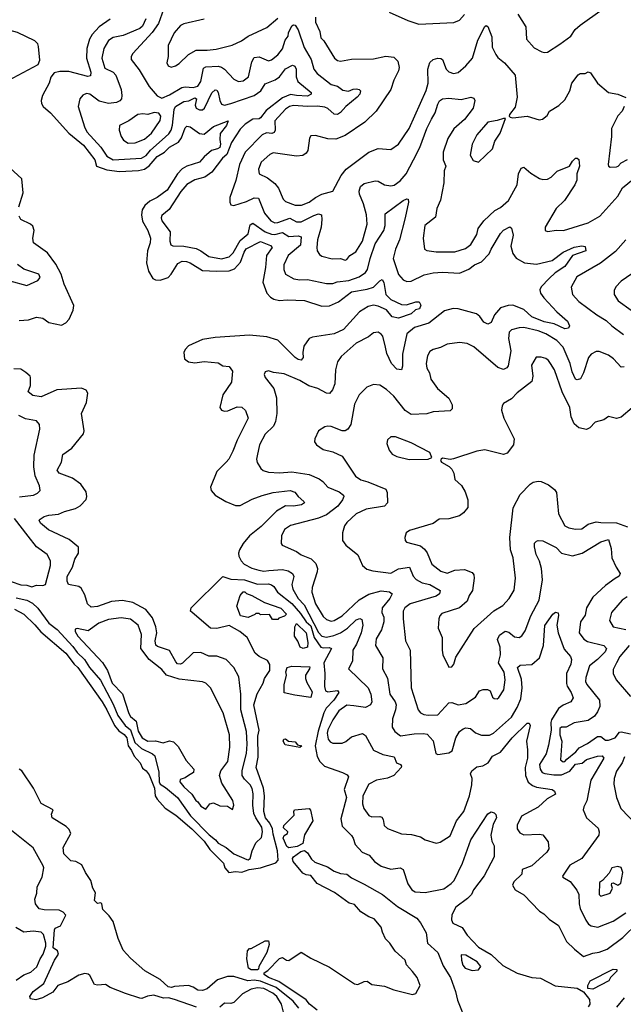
# Model space of a CAD drawing. Extents: x 1839239 to 1929705, y 762242 to 910352.
# Tile 350 of 429: x 1878688 to 1882539, y 863214 to 869500. Entities that reach past the tile are written whole.
import ezdxf

# ---------------------------------------------------------------- set-up
doc = ezdxf.new("R2010")
doc.units = 0

msp = doc.modelspace()

# ---------------------------------------------------------------- linework, layer by layer
at = {"layer": '0CON10XD'}
for points in [[(1879606.2, 869565), (1879573.1, 869475), (1879532.9, 869417.1), (1879410, 869285), (1879399.2, 869265), (1879399.2, 869245), (1879449.7, 869179.7), (1879513.6, 869073.6), (1879565, 869014.2), (1879595, 868999.2), (1879645, 869019.6), (1879722.3, 869067.7), (1879745, 869072.3), (1879795, 869066.7), (1879824.7, 869075.3), (1879844.6, 869105), (1879860.6, 869189.4), (1879875, 869200), (1879955, 869203.4), (1879975, 869197.7), (1879994, 869185), (1880055, 869120), (1880085, 869105.7), (1880115, 869109.5), (1880147.3, 869135), (1880169, 869231), (1880185, 869259.1), (1880215, 869262.3), (1880275, 869237.3), (1880295, 869243.8), (1880335, 869275.4), (1880365.5, 869314.5), (1880381.5, 869368.5), (1880401.8, 869395), (1880404, 869415), (1880425, 869460), (1880435, 869467.5), (1880445, 869465.8), (1880464.5, 869435), (1880502.8, 869322.8), (1880548.6, 869245), (1880564.7, 869185), (1880586.1, 869156.1), (1880675, 869086.2), (1880716.5, 869076.5), (1880749.1, 869049.1), (1880785, 869044.2), (1880815, 869056.6), (1880837.7, 869057.7), (1880853.3, 869055), (1880862.5, 869045), (1880857.5, 869025), (1880841.5, 869005), (1880767.9, 868945), (1880735, 868907.3), (1880715, 868895.4), (1880695, 868897.3), (1880655, 868932), (1880635, 868941.6), (1880587.5, 868947.5), (1880525.2, 868945.2), (1880435, 868952.2), (1880410, 868945), (1880385, 868928.9), (1880315.4, 868855), (1880318, 868795), (1880311.2, 868778.8), (1880296.1, 868773.9), (1880262.8, 868777.2), (1880234.8, 868765.2), (1880127.4, 868655), (1880091.4, 868575), (1880066.6, 868473.4), (1880029.2, 868365), (1880028, 868335), (1880035, 868317.5), (1880055, 868314), (1880135, 868338.2), (1880185, 868361.6), (1880211.3, 868361.3), (1880249.7, 868265), (1880289.7, 868215), (1880315, 868203.3), (1880335, 868204.4), (1880412.7, 868232.7), (1880455, 868210), (1880485, 868208.6), (1880565, 868250.8), (1880595, 868259.6), (1880613.6, 868253.6), (1880615.2, 868224.8), (1880611, 868175), (1880587.5, 868095), (1880583.5, 868045), (1880585, 868023.3), (1880600.2, 868000.2), (1880615, 867990), (1880682.6, 867972.6), (1880735, 867976.2), (1880765, 867965.5), (1880775, 867968.9), (1880795, 867994.5), (1880832.5, 868017.5), (1880874.7, 868085), (1880905.4, 868195), (1880900.7, 868255), (1880881.8, 868325), (1880856.2, 868385), (1880854.6, 868405), (1880862.5, 868435), (1880885, 868454.5), (1880955, 868471.1), (1880975, 868468.1), (1881015, 868446.5), (1881055, 868440), (1881076.7, 868443.3), (1881115, 868470.5), (1881154, 868515), (1881201.2, 868605), (1881240.5, 868685), (1881284.8, 868805.2), (1881315.9, 868865.9), (1881338.7, 868905), (1881355, 868961.4), (1881367.3, 868982.7), (1881385, 868995.5), (1881425, 868998.2), (1881505, 868989.6), (1881565.6, 869005.6), (1881585, 868998.8), (1881592.9, 868985), (1881582.2, 868935), (1881526.8, 868863.2), (1881457.8, 868802.2), (1881418.6, 868741.4), (1881389.5, 868655), (1881390.5, 868605), (1881406.9, 868565), (1881396.2, 868535), (1881395, 868457.5), (1881371.8, 868348.2), (1881350, 868295), (1881341.2, 868238.8), (1881273.3, 868185), (1881262.9, 868105), (1881271.2, 868035), (1881285.8, 868025.8), (1881345, 868017.1), (1881465, 868018.5), (1881531.7, 868038.3), (1881565.5, 868065), (1881605, 868128), (1881613.7, 868166.3), (1881648.5, 868215), (1881719.2, 868280.8), (1881755, 868300.4), (1881806.2, 868345), (1881861.8, 868445), (1881871.1, 868515), (1881887.1, 868552.9), (1881905, 868558), (1881949.4, 868519.4), (1882005, 868485.8), (1882025, 868480), (1882055, 868482.2), (1882079.2, 868495), (1882116.7, 868533.3), (1882196.2, 868563.8), (1882215, 868596.7), (1882235, 868616.2), (1882245, 868616.7), (1882255, 868607.5), (1882259.4, 868565), (1882243.1, 868515), (1882242.5, 868475), (1882230.4, 868445), (1882164.7, 868345.3), (1882111.5, 868295), (1882040, 868175), (1882040, 868155), (1882055, 868148), (1882113.6, 868156.4), (1882156.7, 868155), (1882315, 868203.3), (1882388.9, 868245), (1882505, 868372.7), (1882534.3, 868425.7), (1882726.6, 868583.4)], [(1881866.2, 869536.2), (1881918.1, 869455), (1881921.4, 869375), (1881969.7, 869319.7), (1882020, 869295), (1882035, 869290), (1882055, 869292.9), (1882135, 869342.9), (1882204, 869395), (1882232.6, 869437.4), (1882264, 869465), (1882405, 869565.6)], [(1879265, 869502.9), (1879195.9, 869455), (1879150.8, 869405), (1879133.5, 869375), (1879115.9, 869315), (1879115.3, 869255), (1879141.4, 869165), (1879139.5, 869140.5), (1879123.6, 869136.4), (1879001.9, 869168.1), (1878945, 869170), (1878908.8, 869161.2), (1878887, 869133), (1878876.9, 869095), (1878833.3, 869016.7), (1878824.5, 868985), (1878826.5, 868965), (1878837.8, 868945), (1878885, 868905.5), (1879001.6, 868775), (1879095, 868699.6), (1879167.4, 868605), (1879178.9, 868565), (1879245, 868541.6), (1879325, 868531.5), (1879446.7, 868536.7), (1879485.1, 868544.9), (1879514.1, 868565.9), (1879565, 868627.3), (1879611.4, 868655), (1879643.6, 868686.4), (1879701.5, 868718.5), (1879720.2, 868745), (1879745, 868810), (1879755, 868819.2), (1879775, 868815.4), (1879835, 868772.9), (1879865, 868769.2), (1879925, 868817.7), (1880017.5, 868855), (1880007.7, 868825), (1879967, 868773), (1879964.7, 868734.7), (1879969.4, 868705), (1879965, 868684.5), (1879950.9, 868675), (1879911.6, 868665), (1879865, 868625.3), (1879835, 868590.6), (1879755.6, 868564.4), (1879725, 868548.2), (1879695, 868515.4), (1879628.5, 868411.5), (1879566.1, 868365), (1879518.7, 868341.3), (1879486.7, 868313.3), (1879470.2, 868285), (1879464.8, 868255), (1879472.7, 868212.7), (1879505, 868154.5), (1879523.5, 868105), (1879520.4, 868075), (1879503.3, 868025), (1879497.2, 867947.2), (1879509.2, 867895), (1879536.9, 867846.9), (1879555, 867838.5), (1879585, 867837.5), (1879635, 867854.6), (1879655.2, 867874.8), (1879697.2, 867942.8), (1879725, 867958.5), (1879753.2, 867956.8), (1879775, 867947.7), (1879855, 867898.7), (1879943.5, 867893.5), (1880025, 867896.2), (1880059.6, 867910.4), (1880098, 867952), (1880119.7, 868015), (1880133.1, 868036.9), (1880225, 868084.7), (1880288.8, 868058.8), (1880298.5, 868045), (1880263.2, 867995), (1880257.4, 867917.4), (1880239.5, 867825), (1880265, 867754), (1880288.3, 867728.3), (1880310, 867715), (1880346.2, 867706.2), (1880395, 867712.3), (1880505, 867708.2), (1880615, 867671.9), (1880665, 867673.1), (1880721.4, 867698.6), (1880805, 867763.2), (1880905, 867778.7), (1880945, 867792.4), (1880985, 867833.1), (1881001.4, 867841.4), (1881012.1, 867822.1), (1881024.8, 867744.8), (1881055, 867714.2), (1881125, 867681.2), (1881155, 867679.6), (1881215, 867699.2), (1881237.7, 867697.7), (1881247.1, 867677.1), (1881238.1, 867655), (1881212.7, 867647.3), (1881185, 867622.5), (1881104.2, 867594.2), (1881065, 867603.6), (1881027.7, 867647.7), (1880975, 867671.6), (1880945, 867676.5), (1880911.5, 867668.5), (1880856.6, 867635), (1880755, 867522.7), (1880695, 867494.4), (1880557.2, 867472.8), (1880535.7, 867464.3), (1880501.8, 867415), (1880494.6, 867375), (1880497.3, 867342.7), (1880485, 867327.1), (1880465, 867329.6), (1880445, 867342.9), (1880335, 867453.2), (1880265, 867476), (1880155, 867485.3), (1879935, 867471.2), (1879855, 867457.5), (1879765, 867417.8), (1879743.1, 867395), (1879735.5, 867375), (1879740, 867335), (1879765.6, 867315.6), (1879805, 867310), (1879865, 867316.9), (1879955, 867310), (1879985, 867291.1), (1880025, 867286), (1880045, 867256.7), (1880039.2, 867185), (1879984.8, 867105.2), (1879965.6, 867025), (1879976.6, 867006.6), (1879995, 867000.5), (1880016.4, 867003.6), (1880075, 867028.8), (1880105, 867025.5), (1880128.1, 867005), (1880146.2, 866955), (1880075.2, 866815), (1880049.1, 866745), (1880023.4, 866695), (1880005, 866674.5), (1879946.4, 866615), (1879904.6, 866515), (1879910, 866495), (1879934.6, 866464.6), (1880004, 866425), (1880065, 866399.1), (1880095, 866398.2), (1880170.6, 866439.4), (1880235, 866461.8), (1880305, 866480.5), (1880414.5, 866494.5), (1880444, 866484), (1880465.5, 866455), (1880501.4, 866425), (1880504.2, 866415), (1880486.9, 866403.1), (1880435, 866394.8), (1880385, 866396.1), (1880326.6, 866363.4), (1880229.6, 866265), (1880155.4, 866205), (1880113.8, 866155), (1880091.1, 866115), (1880084.5, 866095), (1880086.4, 866075), (1880100.5, 866045), (1880120.6, 866025), (1880169, 865999), (1880214, 865985), (1880245, 865979.8), (1880277.4, 865982.6), (1880365, 865989.1), (1880401.3, 865981.3), (1880429.5, 865965), (1880436.9, 865945), (1880425.3, 865895), (1880430, 865865), (1880465, 865804.2), (1880504.1, 865764.1), (1880595, 865588), (1880615, 865563.6), (1880645, 865559), (1880691.4, 865568.6), (1880734.2, 865585.8), (1880780, 865615), (1880835, 865668.7), (1880858.2, 865678.2), (1880871.1, 865671.1), (1880877.6, 865635), (1880866.2, 865585), (1880837, 865513), (1880813.1, 865475), (1880810.9, 865405), (1880786.7, 865355), (1880910.9, 865235), (1880929.3, 865195), (1880935.4, 865144.6), (1880926.9, 865125), (1880895, 865108.4), (1880819.9, 865120.1), (1880775, 865123.1), (1880725, 865088.4), (1880685, 865030), (1880655, 864966.7), (1880649.1, 864945), (1880655.8, 864905.8), (1880669.3, 864889.3), (1880685, 864882.2), (1880745, 864881.5), (1880768.4, 864891.6), (1880805, 864922.3), (1880875, 864942.7), (1880895, 864931.1), (1880946, 864836), (1881005, 864808.6), (1881076.9, 864795), (1881092, 864755), (1881116.7, 864745), (1881123.8, 864735), (1881122, 864725), (1881075.7, 864674.3), (1881035, 864658.9), (1880965, 864644.6), (1880915, 864619.4), (1880876.7, 864545), (1880874.7, 864494.7), (1880884.7, 864464.7), (1880915, 864418.6), (1880935, 864411.5), (1880985, 864413.5), (1880998, 864408), (1881006.7, 864395), (1881014.4, 864355), (1881035, 864335.7), (1881125, 864302.5), (1881188.3, 864298.3)], [(1879492.7, 869505), (1879472.4, 869457.6), (1879455, 869444.3), (1879348.8, 869398.8), (1879285, 869385.4), (1879255, 869367.3), (1879224.2, 869315), (1879212.9, 869255), (1879230.6, 869190.6), (1879285, 869165.9), (1879301.3, 869145), (1879335, 869053.3), (1879340.8, 869015), (1879337.3, 868995), (1879327.5, 868982.5), (1879305, 868971.1), (1879255, 868965.8), (1879195, 868978.8), (1879135, 869023.5), (1879115, 869027.8), (1879091.1, 869018.9), (1879071.4, 868995), (1879061.9, 868945), (1879100.8, 868815), (1879117.7, 868785), (1879206.4, 868686.4), (1879245, 868628.2), (1879285, 868604.8), (1879465, 868616), (1879496.2, 868633.8), (1879523.7, 868666.3), (1879597.6, 868732.4), (1879639.4, 868770.6), (1879654, 868795), (1879663.3, 868826.7), (1879673.2, 868926.8), (1879683.3, 868946.7), (1879735, 868978.1), (1879767.5, 868982.5), (1879805, 869001.3), (1879815.3, 868995), (1879807.9, 868955), (1879814.6, 868935), (1879835, 868923.8), (1879855, 868924.5), (1879868.2, 868935), (1879915, 869032.5), (1879935, 869053.1), (1879945, 869050.6), (1879955, 869035.8), (1879964.2, 868985), (1879975, 868960.8), (1879995, 868954.2), (1880035, 868964.1), (1880185, 869016.6), (1880227.3, 869045), (1880255, 869089.5), (1880319.1, 869115), (1880345.9, 869135), (1880385, 869185.3), (1880429.1, 869209.1), (1880443.1, 869203.1), (1880452.7, 869185), (1880451.5, 869135), (1880463.3, 869105), (1880547.8, 869035), (1880548.6, 869025), (1880525, 869011.2), (1880455, 869016.1), (1880415, 869021.7), (1880365, 869000.6), (1880260.1, 868919.9), (1880225, 868873.4), (1880215, 868867.5), (1880175, 868864.7), (1880126.1, 868833.9), (1880095, 868801.5), (1880038.6, 868715), (1880009.7, 868640.3), (1879982.3, 868615), (1879913.8, 868526.2), (1879870, 868495), (1879805, 868477.6), (1879755, 868448.2), (1879716.3, 868403.7), (1879641.7, 868288.3), (1879595, 868250), (1879590.8, 868235), (1879595.7, 868215), (1879648.1, 868145), (1879645.8, 868085.8), (1879652.3, 868062.3), (1879665, 868056), (1879735, 868053.8), (1879815, 868038.2), (1879844.8, 868024.8), (1879895, 867989.1), (1879975, 867973.2), (1880025, 867986.7), (1880049.4, 868010.6), (1880095, 868090.8), (1880145, 868133.5), (1880159.5, 868190.5), (1880175, 868200), (1880255, 868144.8), (1880295, 868129.8), (1880315, 868128), (1880365, 868142), (1880405.5, 868115.5), (1880465, 868120), (1880484, 868114), (1880479.3, 868060.7), (1880401.8, 867995), (1880372.5, 867935), (1880372.7, 867905), (1880385, 867875.8), (1880436.2, 867846.2), (1880475, 867840), (1880525, 867842.2), (1880645, 867815.4), (1880685, 867815.6), (1880714.1, 867825.9), (1880788, 867835), (1880855, 867857.3), (1880894.6, 867885), (1880908.2, 867905), (1880923.3, 867975)], [(1879865, 869502.9), (1879735, 869473.1), (1879715, 869461.9), (1879673.8, 869415), (1879636.5, 869335), (1879634.5, 869265), (1879626.9, 869225), (1879635, 869206), (1879655, 869197.1), (1879683.3, 869205), (1879705, 869219.2), (1879765, 869276.9), (1879814.6, 869305.4), (1879885, 869304.5), (1879941.3, 869311.3), (1880043.8, 869336.2), (1880104.1, 869365.9), (1880145, 869395.6), (1880265, 869450.6), (1880335, 869510)], [(1880574.4, 869515), (1880574.5, 869485), (1880603.3, 869425), (1880609.6, 869385), (1880628.9, 869365), (1880697.1, 869255), (1880715, 869240), (1880735, 869234.5), (1880805, 869248.9), (1880945, 869249.2), (1881025, 869266.9), (1881075, 869260), (1881100, 869235), (1881108.5, 869195), (1881105, 869173.8), (1881074.4, 869114.4), (1881055.9, 869054.1), (1880961.9, 868915), (1880890, 868845), (1880765, 868760), (1880705, 868737.5), (1880655, 868738.9), (1880575, 868760), (1880545, 868757.5), (1880536.2, 868743.8), (1880525.6, 868665), (1880515, 868647.5), (1880495, 868632.5), (1880455, 868628.5), (1880305, 868648.9), (1880285, 868640), (1880229.8, 868590.2), (1880211.1, 868545), (1880215.6, 868515.6), (1880269.4, 868489.4), (1880315, 868454.4), (1880338.5, 868425), (1880369.4, 868355), (1880385, 868340), (1880445, 868315.3), (1880486.2, 868315), (1880535.2, 868334.8), (1880575, 868365.3), (1880615, 868385.3), (1880685, 868405.7), (1880740, 868505), (1880770.5, 868545), (1880915, 868653.8), (1880975, 868677.5), (1881055, 868671.4), (1881105, 868704.3), (1881173.6, 868805), (1881281.4, 869048.6), (1881293.9, 869095), (1881292.3, 869185), (1881305, 869225.7), (1881325, 869245.6), (1881355, 869254.4), (1881375, 869253.1), (1881385.6, 869245), (1881409.6, 869185), (1881425, 869167.3), (1881455, 869156.9), (1881485, 869163.1), (1881535.4, 869205), (1881576, 869255), (1881610.9, 869369.1)], [(1881045, 869548), (1881165, 869494.3), (1881235, 869471.4), (1881457.3, 869482.7), (1881495, 869496.2), (1881525, 869532)], [(1878615, 869112.5), (1878805.9, 869214.1), (1878817.5, 869242.5), (1878807.8, 869327.8), (1878803.5, 869345), (1878785.8, 869365.8), (1878675, 869418), (1878605, 869438.2), (1878563.4, 869436.6), (1878510, 869415), (1878448, 869365), (1878438.8, 869331.2), (1878441.4, 869265), (1878452, 869245), (1878503, 869203), (1878565, 869129.2), (1878585, 869114.4), (1878615, 869112.5)], [(1881610.9, 869369.1), (1881655, 869456.7), (1881665, 869463.3), (1881675, 869456.7), (1881700.3, 869390.3), (1881702.7, 869325), (1881725, 869277.5), (1881737.8, 869257.8), (1881781.9, 869225), (1881848.6, 869145), (1881862.3, 869005), (1881849.1, 868940.9), (1881813.3, 868895), (1881810, 868885), (1881817.5, 868877.5), (1881835, 868874), (1881925, 868884), (1882001.3, 868861.3), (1882023.8, 868865), (1882052.7, 868887.3), (1882068.8, 868915), (1882127.4, 868952.6), (1882165, 868988.6), (1882198.9, 869045), (1882210, 869095), (1882251.5, 869148.5), (1882264.4, 869155.6), (1882295, 869157.1), (1882315, 869167.1), (1882330.3, 869160.3), (1882373.7, 869093.7), (1882444.5, 869034.5), (1882505, 869024.3), (1882555, 869004)], [(1882544.4, 868945), (1882532.5, 868915), (1882505, 868886), (1882462.9, 868805), (1882464.5, 868755), (1882442.3, 868575), (1882445, 868564.3), (1882455, 868558.1), (1882495, 868560.8), (1882505.4, 868564.6), (1882525, 868587.1), (1882565, 868607.3)], [(1879380.9, 868710.9), (1879425, 868713.4), (1879485, 868736.2), (1879529.1, 868775), (1879585, 868856.2), (1879588.5, 868885), (1879575, 868902.5), (1879547.3, 868907.3), (1879505, 868894.4), (1879475, 868898.8), (1879441.2, 868895), (1879385, 868853.6), (1879325.9, 868824.1), (1879322.9, 868795), (1879335.6, 868755), (1879350.5, 868730.5), (1879380.9, 868710.9)], [(1881615, 868591.2), (1881703.8, 868675), (1881720, 868725), (1881753.6, 868776.4), (1881788.3, 868868.3), (1881775, 868870), (1881735, 868855.7), (1881674.2, 868845), (1881605, 868763.8), (1881575.8, 868705), (1881561.4, 868635), (1881581.2, 868601.2), (1881615, 868591.2)], [(1878683.5, 868305), (1878710, 868395), (1878702.2, 868485), (1878625, 868554.6)], [(1880923.3, 867975), (1880955, 868070), (1881011.2, 868155), (1881019.7, 868185), (1881020.4, 868259.6), (1881135, 868346.5), (1881157.1, 868357.1), (1881166.2, 868355), (1881168.5, 868335), (1881148.2, 868235), (1881110.5, 868095), (1881085.3, 868035), (1881070.4, 867975), (1881105, 867872.9), (1881135, 867838.5), (1881158.9, 867828.9), (1881185, 867831.5), (1881268.9, 867871.1), (1881325, 867883.9), (1881385, 867887.3), (1881495, 867881.1), (1881553.7, 867906.3), (1881589.2, 867935), (1881635, 867953.9), (1881683.8, 868005), (1881695, 868035.7), (1881755, 868134.3), (1881775, 868157.1), (1881815, 868176.7), (1881825, 868170), (1881836.2, 868125), (1881821.8, 868055), (1881835, 868007.5), (1881856.5, 867976.5), (1881908.5, 867948.5), (1881985, 867939.5), (1882085, 867963.6), (1882155, 868015.5), (1882225, 868048.2), (1882275, 868056.9), (1882295, 868051.2), (1882300, 868025), (1882214.6, 867995.4), (1882165.3, 867925), (1882105, 867883.4), (1882065, 867846.8), (1882014.8, 867795.2), (1882006.2, 867775), (1882011.5, 867755), (1882031.8, 867725), (1882115.4, 867635), (1882183.5, 867575), (1882196.2, 867546.2), (1882189.7, 867530.3), (1882165, 867526.9), (1882098.2, 867558.2), (1882035, 867571.1), (1881955, 867603.4), (1881905, 867649.6), (1881835, 867676.6), (1881803.7, 867676.3), (1881755, 867660.8), (1881716.8, 867615), (1881695, 867565.8), (1881675, 867555.6), (1881648.3, 867568.3), (1881623.6, 867605), (1881601.8, 867621.8), (1881485, 867654), (1881454, 867656), (1881398.5, 867641.5), (1881298.1, 867561.9), (1881207.1, 867535), (1881157.8, 867495), (1881130.9, 867365), (1881131.2, 867288.8), (1881125, 867263.8), (1881095, 867269.2), (1881059.6, 867305), (1881029.9, 867369.9), (1881021.4, 867408.6), (1881005, 867478.6), (1880995, 867493.3), (1880975, 867504.4), (1880945, 867501.4), (1880913.7, 867476.3), (1880834.8, 867435.2), (1880739.5, 867350.5), (1880715.7, 867315), (1880702.5, 867265), (1880698.8, 867175), (1880683.8, 867136.2), (1880665, 867114.2), (1880645, 867115.6), (1880590.8, 867145), (1880532.7, 867162.7), (1880475, 867197.1), (1880375, 867240), (1880307.9, 867247.9), (1880275, 867258), (1880255, 867252.5), (1880248.8, 867235), (1880254.2, 867215), (1880308.6, 867145), (1880327.1, 867085), (1880329.4, 866985), (1880321.1, 866935), (1880308.5, 866905), (1880255, 866854.3), (1880217.8, 866785), (1880203.6, 866716.4), (1880198.9, 866695), (1880202.5, 866672.5), (1880225.7, 866635.7), (1880242.1, 866622.1), (1880275, 866612.2), (1880345, 866606.4), (1880425, 866613.1), (1880535.7, 866595.7), (1880599.2, 866569.2), (1880622.2, 866552.2), (1880654, 866515), (1880727.1, 866485), (1880753.3, 866465), (1880756.2, 866455), (1880748.4, 866435), (1880717.6, 866395), (1880645, 866339.1), (1880595, 866318.6), (1880415, 866270.5), (1880378.6, 866245), (1880358.9, 866205), (1880356, 866156), (1880363.8, 866145), (1880454, 866104), (1880485, 866082.9), (1880547.6, 866057.6), (1880578.4, 866028.4), (1880587.4, 865997.4), (1880586.1, 865975), (1880553.8, 865875), (1880551.3, 865845), (1880575, 865771.1), (1880625, 865690.9), (1880645, 865671.2), (1880675, 865661.1), (1880695, 865665.4), (1880745, 865694.1), (1880855, 865795.3), (1880915, 865831.7), (1880995, 865853.8), (1881046.9, 865846.9), (1881064.3, 865835), (1881050, 865805), (1881000.4, 865745), (1880998.7, 865715), (1881011.2, 865685), (1881011.8, 865655), (1880995.4, 865605), (1880962.6, 865547.4), (1880957.5, 865505), (1881005.6, 865425), (1881003.1, 865355), (1881035.7, 865295.7), (1881048.7, 865195), (1881083.3, 865145), (1881090, 865125), (1881086.3, 865095), (1881066.5, 865036.5), (1881063.5, 864983.5), (1881082.2, 864955), (1881117.7, 864927.7), (1881205, 864941.6), (1881265, 864943.4), (1881288.2, 864938.2), (1881326.7, 864896.7), (1881342.9, 864815), (1881355, 864808.8), (1881425, 864819.6), (1881447.8, 864832.2), (1881470, 864915), (1881494.4, 864955), (1881517.2, 864972.8), (1881535, 864978.5), (1881565, 864974.4), (1881597, 864947), (1881635, 864931.9), (1881685, 864932.6), (1881710, 864945), (1881825, 865048.2), (1881861.7, 865108.3), (1881886.1, 865165), (1881893.5, 865235), (1881889.2, 865289.2), (1881864.7, 865365.3), (1881880.6, 865379.4), (1881955, 865384.2), (1882003.8, 865425), (1882029.7, 865505), (1882038.4, 865631.6), (1882089.4, 865705), (1882107, 865717), (1882123.1, 865713.1), (1882125.4, 865695.4), (1882115.5, 865635), (1882123.9, 865585), (1882161.3, 865481.3), (1882202.2, 865435), (1882209.1, 865415), (1882205.3, 865384.7), (1882176.8, 865325), (1882177.6, 865262.4), (1882180.7, 865245), (1882206.6, 865205), (1882219.1, 865170.9), (1882204.3, 865145), (1882155, 865122.9), (1882125, 865101.9), (1882080.6, 865029.4), (1882075.8, 865014.2), (1882078.9, 864965), (1882061.8, 864868.2), (1882047.4, 864812.6), (1882004, 864746), (1882007.9, 864715), (1882021.6, 864695), (1882037.7, 864687.7), (1882095, 864678.4), (1882145, 864680.1), (1882197.7, 864702.3), (1882235, 864748.2), (1882276.6, 864753.4), (1882305, 864778), (1882375, 864798.9), (1882405, 864800), (1882415.6, 864785), (1882331.3, 864645), (1882306.8, 864513.2), (1882286.5, 864475), (1882282.5, 864455), (1882304.4, 864404.4), (1882379.4, 864339.4), (1882385.7, 864315), (1882382.9, 864295), (1882273.8, 864145), (1882197.4, 864102.6), (1882151.7, 864031.7), (1882153.3, 864025), (1882199.2, 863999.2), (1882242.4, 863942.4), (1882254.6, 863915), (1882256.8, 863855), (1882264.7, 863825), (1882300.7, 863750.7), (1882316.7, 863726.7), (1882334.5, 863714.5), (1882375.8, 863705.8), (1882475, 863743.9), (1882555, 863797.1)], [(1878685, 867579.2), (1878745, 867584.5), (1878795, 867600.4), (1878835, 867594.7), (1878875, 867566.3), (1878955, 867549.2), (1878983.3, 867565), (1879005, 867587.5), (1879028.6, 867645), (1879034.4, 867675), (1878972.2, 867812.2), (1878952.5, 867875), (1878918.5, 867938.5), (1878865, 868010.7), (1878776, 868075), (1878772.2, 868105), (1878780, 868155), (1878772.1, 868182.1), (1878756.7, 868195), (1878695, 868224), (1878684.3, 868245.7)], [(1882555, 868093.8), (1882489, 868021), (1882393.7, 867946.3), (1882242.5, 867857.5), (1882206.8, 867793.2), (1882215.4, 867745.4), (1882255, 867701.9), (1882369.4, 867615), (1882429.6, 867579.6), (1882465.7, 867545), (1882540.7, 867490.7)], [(1878625, 867832.5), (1878735, 867803.8), (1878805, 867834), (1878818.8, 867855), (1878810, 867875), (1878715, 867906.9), (1878675, 867938.1)], [(1882655, 867919.4), (1882525, 867831.4), (1882492, 867795), (1882479.7, 867770.3), (1882480.6, 867745), (1882507.1, 867705), (1882588.9, 867645)], [(1882545, 867283.9), (1882525, 867281.3), (1882476.9, 867335), (1882445, 867357.7), (1882385, 867382), (1882365, 867382.3), (1882335, 867365.4), (1882317.4, 867342.6), (1882284.7, 867245), (1882265, 867207.8), (1882245, 867200.5), (1882235, 867205.7), (1882212.3, 867252.3), (1882200.7, 867305), (1882155, 867409.6), (1882115, 867451.1), (1882045.6, 867495), (1881995, 867512.6), (1881905, 867534.7), (1881875, 867533.1), (1881825, 867520), (1881811.1, 867505), (1881806.8, 867465), (1881822.5, 867385), (1881805, 867290), (1881795, 867276.7), (1881775, 867266.5), (1881739.3, 867279.3), (1881585, 867411.9), (1881543.6, 867433.6), (1881495, 867438.5), (1881415, 867428.1), (1881373.5, 867406.5), (1881325, 867394.2), (1881305, 867380.8), (1881290.9, 867355), (1881281.1, 867305), (1881284.6, 867275), (1881301.6, 867245), (1881311.3, 867205), (1881354.7, 867144.7), (1881425, 867083.8)], [(1882595, 867022.2), (1882525, 866962.5), (1882495, 866954.5), (1882445, 866966), (1882415, 866946), (1882360.3, 866929.7), (1882325, 866894.2), (1882305, 866883.1), (1882254.6, 866894.6), (1882225, 866920), (1882207.1, 866965), (1882198.5, 867025), (1882148.5, 867125), (1882099.1, 867265), (1882075, 867304.2), (1882061.4, 867325), (1882045, 867336.7), (1882014.3, 867345.7), (1881984, 867345), (1881954.2, 867295), (1881962.5, 867225), (1881955, 867190), (1881862.6, 867117.4), (1881825, 867080), (1881775, 867048.8), (1881766.2, 867035), (1881762.5, 867007.5), (1881776.7, 866955), (1881841.8, 866825), (1881837.5, 866785), (1881797.7, 866732.3), (1881775, 866723.8), (1881655, 866753.3), (1881605, 866745.6), (1881455, 866695.7), (1881435, 866692), (1881385, 866700), (1881377.5, 866695), (1881373.3, 866685), (1881380, 866675), (1881427.3, 866647.3), (1881445, 866630), (1881458, 866605), (1881464.4, 866565), (1881507.1, 866527.1), (1881531.1, 866485), (1881546.4, 866435), (1881546.5, 866386.5), (1881518.9, 866351.1), (1881495, 866332.5), (1881426.4, 866313.6), (1881365, 866310.6), (1881325, 866284), (1881175, 866239.4), (1881154.3, 866225), (1881144.3, 866195), (1881148, 866175), (1881156.7, 866165), (1881245, 866140), (1881270.8, 866120.8), (1881287.1, 866097.1), (1881316.9, 866025), (1881375, 865978.5), (1881415, 865965.5), (1881465, 865985.4), (1881525, 865989.5), (1881575, 865971.1), (1881585.5, 865955), (1881588.2, 865935), (1881576.8, 865855), (1881555, 865824.2), (1881542.7, 865787.3), (1881493.8, 865746.2), (1881381.5, 865708.5), (1881368.1, 865695), (1881361.9, 865675), (1881358.1, 865615), (1881382.9, 865555), (1881382.9, 865475), (1881388.6, 865445), (1881425, 865366.2), (1881445, 865369.4), (1881457.1, 865385), (1881470.4, 865429.6), (1881587.1, 865612.9), (1881713.3, 865726.7), (1881769.7, 865760.3), (1881810, 865805), (1881842.5, 865857.5), (1881851.2, 865935), (1881835.4, 866065.4), (1881818.6, 866115), (1881814.1, 866195), (1881835.7, 866384.3), (1881880.5, 866469.5), (1881944.6, 866535.4), (1881965, 866548.1), (1881995, 866554.3), (1882015, 866551.4), (1882061.4, 866531.4), (1882099.8, 866499.8), (1882112.1, 866482.1), (1882125, 866346.2), (1882165, 866268.9), (1882191.2, 866255), (1882235, 866246.9), (1882275, 866249.3), (1882315, 866280.4), (1882365, 866294.3), (1882395, 866289), (1882495, 866288.7), (1882565, 866262.6)], [(1878665, 865808.7), (1878735, 865794.3), (1878770.4, 865775), (1878805, 865742.2), (1878875, 865646.9), (1878926.4, 865606.4), (1879027.4, 865497.4), (1879055, 865459.5), (1879102.2, 865415), (1879133.5, 865363.5), (1879202.9, 865282.9), (1879285, 865130.9), (1879315, 865058.7), (1879362.3, 864995), (1879395, 864965.7), (1879423, 864885), (1879465, 864846.4), (1879535, 864814), (1879550.9, 864800.9), (1879575.6, 864695.6), (1879577.2, 864635), (1879585, 864619.8), (1879619, 864599), (1879695, 864534.8), (1879778.4, 864418.4), (1879897.1, 864297.1), (1879938.1, 864265), (1879953.5, 864243.5), (1880004.7, 864215), (1880053.8, 864173.8), (1880137.9, 864137.9), (1880145, 864135.9), (1880159.6, 864145), (1880170.9, 864195), (1880195.3, 864244.7), (1880231.3, 864278.7), (1880237.7, 864315), (1880233.8, 864345), (1880193.9, 864405), (1880182.8, 864432.8), (1880176.1, 864485), (1880178.1, 864558.1), (1880171.2, 864591.2), (1880158.5, 864615), (1880121.9, 864651.9), (1880107.6, 864675), (1880107.8, 864707.8), (1880134.8, 864815), (1880139.8, 864875), (1880134.2, 864955), (1880099.4, 865095), (1880100, 865195), (1880086.9, 865305), (1880053.8, 865363.8), (1880005.3, 865415.3), (1879945, 865437.5), (1879895, 865437.5), (1879845, 865461.1), (1879795, 865458.9), (1879727.3, 865392.7), (1879713.5, 865386.5), (1879695, 865388.8), (1879685, 865400), (1879645, 865471.8), (1879568.5, 865498.5), (1879557.7, 865507.7), (1879552.7, 865535), (1879563.8, 865585), (1879557.7, 865625), (1879535, 865681.1), (1879493.3, 865735), (1879409.1, 865779.1), (1879345, 865791.1), (1879274.1, 865785.9), (1879185, 865753.3), (1879145, 865750), (1879121.1, 865771.1), (1879105, 865828.8), (1879080, 865870), (1879065, 865880.5), (1879000.6, 865895), (1878990.8, 865915), (1878991.6, 865945), (1879026.2, 866005), (1879041.2, 866055), (1879062.5, 866095), (1879063.5, 866133.5), (1879005, 866182.3), (1878872.9, 866242.9), (1878820.5, 866285), (1878813.1, 866305), (1878818.6, 866311.4), (1878845, 866328.2), (1878874.2, 866335.8), (1878935, 866342.7), (1878975, 866361.2), (1879045, 866380), (1879075, 866397.1), (1879113.2, 866436.8), (1879117.1, 866455), (1879112.9, 866485), (1879077.9, 866535), (1879025, 866572.6), (1878940, 866605), (1878927.3, 866625), (1878955.4, 866675), (1878963.1, 866725), (1879020, 866765), (1879095.6, 866855), (1879100, 866875), (1879083.3, 866985), (1879114.6, 867055.4), (1879123.6, 867115), (1879113.1, 867135), (1879082.7, 867147.3), (1878925, 867137.1), (1878825, 867091.4), (1878771.6, 867101.6), (1878741.9, 867125), (1878758.1, 867165), (1878757.8, 867215), (1878754.4, 867225), (1878727.5, 867247.5), (1878695, 867268.7), (1878650.1, 867270.1)], [(1881425, 867083.8), (1881448, 867042), (1881446.2, 867015), (1881435, 867002.5), (1881325, 866996.4), (1881285, 866984.6), (1881185, 866979.6), (1881147.5, 867005), (1881075.9, 867095.9), (1881028.5, 867138.5), (1880985, 867166.9), (1880945, 867170), (1880903.8, 867155), (1880854.3, 867105), (1880824.6, 867045.4), (1880800.5, 866915), (1880782, 866885), (1880765, 866875.7), (1880745, 866875.6), (1880675, 866902.5), (1880655, 866904.3), (1880635, 866900.8), (1880594.3, 866875.7), (1880570.8, 866825), (1880570, 866805), (1880581.2, 866785), (1880625, 866756), (1880685, 866740.6), (1880745, 866714.4), (1880830.8, 866585), (1880865, 866562.5), (1880910.3, 866549.7), (1881025, 866501.9), (1881032.5, 866482.5), (1881033.8, 866415), (1881015, 866393.6), (1880898, 866375), (1880835, 866344.4), (1880775, 866290), (1880760.9, 866269.1), (1880748.1, 866225), (1880747.1, 866175), (1880768, 866145), (1880844.6, 866084.6), (1880875.5, 866015.5), (1880902.8, 865992.8), (1880941.1, 865981.1), (1881055, 865966), (1881105, 865994.7), (1881175, 866005.5), (1881197.9, 865947.9), (1881217, 865927), (1881255, 865905.2), (1881304, 865894), (1881370, 865855), (1881367.5, 865835), (1881345, 865819.6), (1881179, 865771), (1881145.5, 865745), (1881134.6, 865725), (1881133.9, 865675), (1881149.5, 865535), (1881178.4, 865475), (1881185.3, 865235), (1881231.1, 865095), (1881245, 865075.8), (1881266.2, 865065), (1881295, 865059.6), (1881355, 865063.2), (1881425, 865139.1), (1881445, 865140), (1881485.4, 865125.4), (1881535, 865134.3), (1881595.4, 865174.6), (1881622.5, 865215), (1881645, 865223.9), (1881673.4, 865223.4), (1881689.1, 865215), (1881704.5, 865175), (1881715, 865165.7), (1881735, 865164.2), (1881745, 865172), (1881777.4, 865222.6), (1881785.3, 865285), (1881779, 865335), (1881743.8, 865395), (1881754.8, 865445), (1881754, 865494), (1881736.1, 865543.9), (1881749.4, 865570.6), (1881785, 865596.7), (1881809.4, 865589.4), (1881845, 865560.5), (1881875, 865555.8), (1881892.6, 865567.4), (1881911.9, 865598.1), (1881949.1, 865695), (1882002.4, 865795), (1882023.5, 865923.5), (1882016.3, 865996.3), (1882003.6, 866043.6), (1881983.8, 866085), (1881972.9, 866135), (1881972.7, 866157.3), (1881985, 866171.2), (1881995, 866176), (1882025, 866172), (1882109.8, 866129.8), (1882144.1, 866094.1), (1882215, 866077.3), (1882276.7, 866093.3), (1882395, 866166.9), (1882445, 866181.2), (1882461.5, 866125), (1882466.2, 866065), (1882494.2, 866004.2), (1882520, 865965), (1882511.9, 865948.1), (1882487.3, 865932.7), (1882425, 865888.4), (1882345, 865814.4), (1882304.2, 865745.8), (1882295, 865698), (1882266.2, 865655), (1882258.2, 865585), (1882287.8, 865545), (1882309.7, 865529.7), (1882415, 865505.4), (1882430.9, 865485), (1882422.3, 865465), (1882375, 865415.3), (1882322.3, 865375), (1882298.9, 865301.1), (1882298.2, 865275), (1882305.4, 865255), (1882386.2, 865155), (1882388.9, 865115), (1882375, 865082), (1882355.4, 865054.6), (1882314.6, 865025.4), (1882225, 865011.7), (1882175, 864983.9), (1882145, 864982.4), (1882134.6, 864975.4), (1882133.7, 864933.7), (1882146.9, 864895), (1882138.6, 864775), (1882155, 864761.6), (1882165, 864763.4), (1882179.2, 864779.2), (1882237, 864825), (1882258.4, 864851.6), (1882310.9, 864879.1), (1882375, 864923.6), (1882395, 864923.8), (1882425, 864901.4), (1882445, 864901.2), (1882487.5, 864915), (1882515, 864950.5), (1882525, 864954), (1882585, 864941.2)], [(1878686.5, 866453.5), (1878775.5, 866464.5), (1878803, 866477), (1878820, 866495), (1878815.7, 866525), (1878787.2, 866587.2), (1878779.6, 866645), (1878780.9, 866719.1), (1878816.9, 866885), (1878815.8, 866915), (1878795, 866940), (1878725, 866951.9), (1878682.6, 866972.6)], [(1881173.2, 866693.2), (1881295, 866694), (1881317.5, 866705), (1881305, 866737.5), (1881185, 866798), (1881085, 866836), (1881055, 866836), (1881035, 866817.5), (1881030, 866795), (1881045, 866752.5), (1881065, 866726.7), (1881095, 866711.2), (1881173.2, 866693.2)], [(1878635, 865913.3), (1878695, 865891.8), (1878735, 865890), (1878765, 865879.2), (1878795, 865890), (1878835, 865887.1), (1878852, 865895), (1878885.4, 866015), (1878885, 866046.2), (1878864.4, 866085), (1878795.2, 866135.2), (1878742, 866202), (1878656.2, 866315)], [(1878655, 865736.3), (1878715, 865704.7), (1878785, 865637.2), (1878822.3, 865592.3), (1878983.1, 865455), (1879035.8, 865385.8), (1879060.2, 865365), (1879215, 865144.8), (1879245.1, 865095), (1879293.1, 864993.1), (1879320.9, 864960.9), (1879355, 864937), (1879371, 864915), (1879380.2, 864865), (1879402.4, 864835), (1879418.4, 864798.4), (1879456.2, 864755), (1879471.6, 864721.6), (1879495.7, 864705), (1879515, 864680), (1879547.6, 864595), (1879552.9, 864545), (1879564.4, 864524.4), (1879616.5, 864466.5), (1879685, 864421.5), (1879786.5, 864335), (1879865, 864255.3), (1879901.6, 864201.6), (1879988, 864115), (1879996.7, 864085), (1880022.5, 864055), (1880065, 864062.5), (1880105, 864056.7), (1880152.5, 864075), (1880224.6, 864085.4), (1880322.4, 864117.6), (1880338.2, 864135), (1880333.5, 864195), (1880305, 864301.4), (1880301.5, 864335), (1880285, 864370.2), (1880257.1, 864405), (1880244.9, 864445), (1880251, 864545), (1880244.2, 864595), (1880197.7, 864725), (1880209.1, 864790.9), (1880207.7, 864925), (1880215.2, 864965), (1880182.1, 865125), (1880203.2, 865196.8), (1880242.6, 865265), (1880250.5, 865295), (1880283.8, 865345), (1880284, 865384), (1880268.7, 865408.7), (1880215.4, 865435.4), (1880190.8, 865455), (1880140.3, 865555), (1880092, 865595), (1880025, 865632), (1879945, 865612.3), (1879904.6, 865614.6), (1879788, 865715), (1879778.8, 865725), (1879782, 865745), (1879984.6, 865945.4), (1880035, 865928.4), (1880123.1, 865923.1), (1880205, 865896.2), (1880275, 865897.6), (1880295, 865892), (1880310.4, 865880.4), (1880332.4, 865845), (1880425, 865772.2), (1880479.4, 865709.4), (1880515.4, 865655), (1880545, 865630.1), (1880567.9, 865555), (1880610.4, 865495), (1880625, 865489), (1880662.7, 865492.7), (1880678.1, 865485), (1880628.4, 865395), (1880634.9, 865325), (1880633.6, 865243.6), (1880640, 865215), (1880655, 865209.8), (1880715, 865217.3), (1880723.5, 865205), (1880692.1, 865155), (1880643, 865105), (1880627.6, 865075), (1880592.8, 864957.2), (1880574.3, 864865), (1880585, 864797.1), (1880603.6, 864763.6), (1880633.4, 864733.4), (1880746.7, 864695), (1880778.3, 864678.3), (1880786.4, 864666.4), (1880758.9, 864585), (1880773.2, 864535), (1880737.3, 864397.3), (1880745, 864350.8), (1880805, 864292), (1880816.7, 864275), (1880828.8, 864235), (1880873.8, 864185), (1880917, 864167), (1880951.9, 864125), (1880995, 864095.5), (1881055, 864076.4), (1881114.6, 864084.6), (1881134.2, 864075), (1881165, 863984), (1881190, 863945), (1881211.7, 863931.7), (1881275, 863928.5), (1881395, 863952.1), (1881441.8, 863985), (1881459.3, 864005), (1881514.2, 864115.8), (1881566.8, 864263.2), (1881675, 864430), (1881695, 864443.3), (1881715, 864436.7), (1881726.2, 864425), (1881729.2, 864405), (1881708.5, 864365), (1881693.6, 864295), (1881700, 864255), (1881714.4, 864225), (1881715.6, 864155), (1881651.8, 864035), (1881584.1, 863945.9), (1881571.3, 863915), (1881545, 863890.6), (1881469.6, 863835), (1881444.5, 863785), (1881442.4, 863752.4), (1881452.5, 863732.5), (1881510.8, 863705), (1881543.3, 863655), (1881615, 863580), (1881695, 863532), (1881770.9, 863460.9), (1881862.1, 863412.1), (1881954.7, 863385.3), (1882010.3, 863380.3), (1882105, 863331.1), (1882245, 863317.5), (1882284, 863294), (1882323.3, 863245), (1882326.5, 863215), (1882315, 863197.1)], [(1880335, 865670), (1880301.7, 865671.7), (1880281.7, 865701.7), (1880225, 865700), (1880215, 865710), (1880195, 865710), (1880188.3, 865701.7), (1880145, 865682.5), (1880098, 865695), (1880073.3, 865755), (1880094.7, 865825), (1880115, 865847.5), (1880125, 865846.7), (1880135.7, 865835.7), (1880170, 865825), (1880249.5, 865779.5), (1880355, 865743.8), (1880390, 865705), (1880378.3, 865691.7), (1880341.7, 865678.3), (1880335, 865670)], [(1882563.5, 865816.5), (1882531.4, 865795), (1882464.6, 865715.4), (1882450.6, 865665), (1882475, 865623.5), (1882555, 865606.6)], [(1880045, 864458), (1880055.4, 864484.6), (1880048.2, 864515), (1879978.4, 864625), (1879963.2, 864675), (1879970.9, 864705), (1880015.3, 864764.7), (1880030, 864855), (1880027.8, 864935), (1879986.8, 865075), (1879904.6, 865234.6), (1879875, 865263.3), (1879855, 865273.5), (1879705, 865289.7), (1879625.2, 865315.2), (1879595, 865351.2), (1879514.6, 865415), (1879460.4, 865485), (1879465.2, 865575), (1879443.9, 865635), (1879395, 865672.2), (1879335, 865681.3), (1879255, 865670.2), (1879193.4, 865646.6), (1879125, 865598.6), (1879055, 865613.8), (1879041.7, 865608.3), (1879042.5, 865595), (1879060, 865565), (1879216.2, 865396.2), (1879249.3, 865345), (1879278.6, 865265), (1879345, 865196.2), (1879385, 865070.6), (1879395, 865052), (1879431, 865021), (1879445, 864957.5), (1879469.8, 864915), (1879505, 864893.4), (1879555, 864895.2), (1879604.3, 864884.3), (1879645, 864896.4), (1879670.1, 864890.1), (1879699.9, 864859.9), (1879750.4, 864770.4), (1879799.4, 864715), (1879797.1, 864695), (1879764.6, 864675.4), (1879745, 864660), (1879711.7, 864648.3), (1879710, 864635), (1879735, 864602.5), (1879786.4, 864556.4), (1879812.5, 864515), (1879825, 864507.5), (1879845, 864480), (1879875, 864460), (1879901.2, 864495), (1879925, 864500), (1879965, 864481.9), (1880015, 864478.8), (1880045, 864458)], [(1880496.4, 865486.4), (1880477.5, 865495), (1880463.3, 865533.3), (1880442.5, 865565), (1880443, 865623), (1880454.1, 865645.9), (1880515.4, 865585), (1880527.1, 865522.9), (1880525, 865493.8), (1880496.4, 865486.4)], [(1882575.9, 865504.1), (1882517.7, 865435), (1882496.1, 865395), (1882475, 865351.2), (1882473.8, 865325), (1882494.2, 865285), (1882585, 865180)], [(1880545, 865173.3), (1880443, 865187), (1880375, 865203.3), (1880374.5, 865254.5), (1880390, 865315), (1880386.1, 865336.1), (1880395, 865363.3), (1880425, 865372.5), (1880538.3, 865368.3), (1880537.5, 865355), (1880512.5, 865315), (1880512.5, 865295), (1880519.3, 865269.3), (1880555, 865210), (1880545, 865173.3)], [(1881188.3, 864298.3), (1881245, 864284.3), (1881275, 864264.4), (1881345, 864242.5), (1881371.2, 864248.8), (1881435, 864290), (1881475.3, 864384.7), (1881520.9, 864445), (1881558.8, 864545), (1881572.5, 864615), (1881573.8, 864655), (1881564.6, 864685), (1881572.7, 864705), (1881605, 864729.3), (1881642.5, 864737.5), (1881675.9, 864755), (1881705, 864797.5), (1881755.7, 864824.3), (1881830.9, 864915), (1881925, 865008.9), (1881939.1, 865009.1), (1881944.5, 864994.5), (1881920.5, 864895), (1881928.6, 864838.6), (1881928, 864785), (1881913.8, 864725), (1881915.7, 864675), (1881932, 864632), (1881960, 864610), (1881985, 864600.8), (1882085, 864584.5), (1882100, 864575), (1882105.6, 864555), (1882053.1, 864526.9), (1881995, 864472.5), (1881890, 864415), (1881861.9, 864358.1), (1881862.1, 864335), (1881877.9, 864307.9), (1881905, 864295.5), (1882005, 864300.4), (1882025, 864295.6), (1882060.5, 864250.5), (1882062.9, 864207.1), (1882051.2, 864185), (1881955, 864098.5), (1881894.7, 864075.3), (1881890.8, 864045), (1881841.2, 863995), (1881831.2, 863975), (1881850, 863945), (1881903.6, 863913.6), (1882005, 863808.8), (1882032.5, 863792.5), (1882065, 863756.7), (1882126.4, 863716.4), (1882175.8, 863615), (1882227.1, 863567.1), (1882285, 863519.6), (1882345, 863540), (1882385, 863546.6), (1882435, 863566.8), (1882535, 863640.9), (1882630.7, 863735)], [(1880475, 864852.9), (1880381.7, 864871.7), (1880370, 864895), (1880373, 864907), (1880385, 864910), (1880403.6, 864893.6), (1880445, 864890), (1880460.8, 864870.8), (1880488.8, 864865), (1880475, 864852.9)], [(1882546.5, 864795), (1882532.6, 864755), (1882495, 864702.9), (1882481.6, 864655), (1882478.9, 864618.9), (1882495.8, 864535), (1882523.4, 864463.4), (1882625, 864358.8)], [(1880469.2, 863189.2), (1880432.1, 863235), (1880325, 863321.5), (1880225, 863361.9), (1880185, 863368.4), (1880144.7, 863364.7), (1880055, 863391.4), (1880015, 863392.1), (1879950.5, 863369.5), (1879885, 863313.9), (1879855, 863302.3), (1879825, 863304.4), (1879795, 863324.3), (1879765, 863334), (1879675, 863328.8), (1879657.5, 863322.5), (1879635, 863326.2), (1879585, 863373.3), (1879487, 863427), (1879395, 863508.8), (1879349.5, 863559.5), (1879316.2, 863635), (1879285, 863742.5), (1879259.1, 863779.1), (1879219.3, 863819.3), (1879213.3, 863855), (1879205, 863861.2), (1879185, 863857.5), (1879166.1, 863876.1), (1879171.4, 863925), (1879156, 863955), (1879142, 864005), (1879107.5, 864055), (1879083.8, 864105), (1879046.4, 864126.4), (1879015, 864130.9), (1878970, 864175), (1878965, 864216.2), (1879015.5, 864304.5), (1879005, 864330.8), (1878985, 864349.4), (1878896.2, 864405), (1878892.3, 864427.7), (1878902.5, 864455), (1878825.6, 864495.6), (1878775.6, 864595), (1878701.2, 864705), (1878684.3, 864714.3)], [(1880405, 864213.8), (1880392.3, 864222.3), (1880369.1, 864275), (1880375, 864292.2), (1880395.8, 864305), (1880399.2, 864315), (1880371.7, 864341.7), (1880373.8, 864355), (1880438.3, 864421.7), (1880436.7, 864445), (1880442.5, 864455), (1880535, 864463.8), (1880544.2, 864454.2), (1880557.6, 864385), (1880504.3, 864295.7), (1880495, 864240), (1880458.9, 864221.1), (1880405, 864213.8)], [(1879454.4, 863254.4), (1879362.7, 863282.7), (1879265, 863322.5), (1879235, 863340.6), (1879185, 863336.9), (1879165, 863341.1), (1879135, 863398.2), (1879125, 863407.5), (1879105, 863410.7), (1879065, 863399.6), (1878995, 863358.2), (1878931.9, 863335), (1878899.3, 863290.7), (1878833.8, 863255), (1878791.9, 863241.9), (1878758.3, 863248.3), (1878753.3, 863265), (1878774.2, 863295), (1878843.2, 863346.8), (1878910.7, 863495), (1878935.2, 863534.8), (1878930.4, 863555), (1878903, 863575), (1878910.9, 863689.1), (1878915, 863700.3), (1878949, 863715), (1878983.2, 863783.2), (1878965, 863803.3), (1878940, 863815), (1878845, 863817.3), (1878813.5, 863823.5), (1878788.6, 863855), (1878785.8, 863885.8), (1878796.8, 863923.2), (1878799.7, 863965), (1878832.3, 864025), (1878841.9, 864085), (1878839.1, 864099.1), (1878775, 864212.5), (1878615, 864341.1)], [(1880586.3, 863176.3), (1880537.3, 863215), (1880515, 863241.9), (1880340.8, 863360.8), (1880276.5, 863385), (1880247.1, 863405), (1880248.8, 863415), (1880270.5, 863429.5), (1880345, 863505.8), (1880365, 863512.5), (1880390, 863495), (1880405, 863493.8), (1880485, 863546.9), (1880545, 863507.9), (1880665, 863451.3), (1880825, 863344.6), (1880845, 863341.4), (1880885, 863360), (1880905, 863361.2), (1880935, 863341.2), (1881015, 863330), (1881076.1, 863306.1), (1881195, 863276.7), (1881216, 863284), (1881244, 863335), (1881225, 863385.5), (1881195, 863423.3), (1881155.6, 863465.6), (1881146.6, 863496.6), (1881083.2, 863553.2), (1881050.6, 863605), (1881022.8, 863632.8), (1881001.8, 863675), (1880995, 863706.9), (1880949.8, 863759.8), (1880915, 863773), (1880864.5, 863804.5), (1880825, 863851.2), (1880790.5, 863860.5), (1880697.3, 863927.3), (1880585.8, 863985), (1880545, 864036.9), (1880515, 864040.5), (1880495, 864051.2), (1880433.2, 864125), (1880428.1, 864145), (1880434.4, 864155.6), (1880481.1, 864188.9), (1880505, 864196), (1880525, 864181.2), (1880550.8, 864140.8), (1880571.5, 864121.5), (1880652.7, 864092.7), (1880693.7, 864063.7), (1880735, 864049.8), (1880775, 864044.6), (1880805, 864021.8), (1880885, 863981.1), (1881002.2, 863915), (1881098.3, 863838.3), (1881220.9, 863765), (1881245.2, 863735), (1881280.8, 863670.8), (1881289.7, 863605), (1881355, 863544), (1881390.1, 863460.1), (1881437.2, 863385), (1881468.9, 863295), (1881480.7, 863240.7), (1881538, 863095)], [(1882395, 863904.6), (1882455.8, 863924.2), (1882470.9, 863955), (1882463.1, 863975), (1882465, 863987.5), (1882475, 863989.4), (1882505, 863974.6), (1882522.3, 863987.7), (1882536.3, 864055), (1882525, 864086.9), (1882505, 864093.1), (1882465, 864084.5), (1882448.3, 864051.7), (1882405.9, 864004.1), (1882387.5, 863992.5), (1882384.6, 863915), (1882395, 863904.6)], [(1878665, 863368.3), (1878715, 863401.9), (1878760.2, 863419.8), (1878797.5, 863452.5), (1878819.4, 863505), (1878839.2, 863535), (1878855.2, 863585), (1878855.2, 863605), (1878839.5, 863659.5), (1878825, 863674.3), (1878775, 863681.3), (1878714.7, 863674.7), (1878664.4, 863704.4)], [(1880205, 863433.8), (1880165, 863434), (1880147.5, 863445), (1880137.5, 863505), (1880142.5, 863555), (1880155, 863570), (1880165, 863570), (1880255, 863620), (1880275, 863620), (1880280, 863595), (1880266, 863545), (1880214.2, 863455), (1880212.5, 863437.5), (1880205, 863433.8)], [(1881575, 863429.2), (1881615, 863433.8), (1881630, 863455), (1881607.5, 863485), (1881535, 863528.8), (1881505, 863530), (1881506.7, 863495), (1881516.2, 863465), (1881530, 863445), (1881575, 863429.2)], [(1882345, 863311.9), (1882312.5, 863315), (1882312.9, 863335), (1882327.5, 863365), (1882475, 863437.5), (1882497.1, 863437.1), (1882497.5, 863425), (1882456.7, 863385), (1882446.2, 863365), (1882345, 863311.9)], [(1880371.2, 863165), (1880357.5, 863215), (1880328.7, 863265), (1880303.3, 863285), (1880245, 863315.3), (1880205, 863320), (1880165, 863311.7), (1880109.2, 863280.8), (1880055, 863224.8), (1880035, 863218.9), (1879995, 863220.9), (1879964.6, 863195.4)], [(1879816.5, 863196.5), (1879675, 863245.4), (1879637.5, 863255), (1879605, 863253.6), (1879545, 863272.2), (1879503, 863267), (1879467.7, 863252.3), (1879454.4, 863254.4)], [(1882545, 863254.5), (1882494.8, 863195.2)]]:
    msp.add_lwpolyline(points, dxfattribs=at)

doc.saveas('drawing.dxf')
